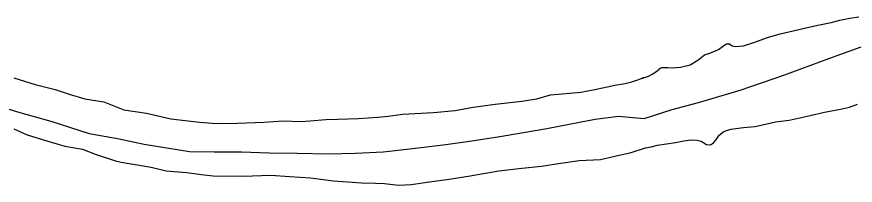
# Model space of a CAD drawing. Extents: x -939622 to -934222, y 1383701 to 1385301.
# Drawn here: x -936415.85 to -936405.65, y 1384886.52 to 1384888.57 of the extents above; entities that cross this region are included whole.
import ezdxf

# ---------------------------------------------------------------- set-up
doc = ezdxf.new("R2010")
doc.units = 0
doc.layers.add('Level 2', color=7, linetype='Continuous')
doc.layers.add('Level 9', color=7, linetype='Continuous')

msp = doc.modelspace()

# ---------------------------------------------------------------- linework, layer by layer
at = {"layer": 'Level 2'}
for points in [[(-936408.221, 1384887.327), (-936407.878, 1384887.437), (-936407.558, 1384887.523), (-936407.05, 1384887.675), (-936406.519, 1384887.857), (-936405.973, 1384888.057), (-936405.579, 1384888.201)], [(-936408.221, 1384887.327), (-936407.878, 1384887.437), (-936407.558, 1384887.523), (-936407.05, 1384887.675), (-936406.519, 1384887.857), (-936405.973, 1384888.057), (-936405.579, 1384888.201)], [(-936416.25, 1384887.535), (-936415.843, 1384887.411), (-936415.438, 1384887.294), (-936414.97, 1384887.145), (-936414.624, 1384887.083), (-936414.301, 1384887.015), (-936413.748, 1384886.928), (-936413.448, 1384886.92), (-936413.118, 1384886.921), (-936412.781, 1384886.908), (-936412.44, 1384886.906), (-936412.061, 1384886.896), (-936411.729, 1384886.904), (-936411.393, 1384886.92), (-936411.07, 1384886.957), (-936410.63, 1384887.012), (-936410.316, 1384887.058), (-936409.973, 1384887.108), (-936409.713, 1384887.153), (-936409.402, 1384887.205)], [(-936416.25, 1384887.535), (-936415.843, 1384887.411), (-936415.438, 1384887.294), (-936414.97, 1384887.145), (-936414.624, 1384887.083), (-936414.301, 1384887.015), (-936413.748, 1384886.928), (-936413.448, 1384886.92), (-936413.118, 1384886.921), (-936412.781, 1384886.908), (-936412.44, 1384886.906), (-936412.061, 1384886.896), (-936411.729, 1384886.904), (-936411.393, 1384886.92), (-936411.07, 1384886.957), (-936410.63, 1384887.012), (-936410.316, 1384887.058), (-936409.973, 1384887.108), (-936409.713, 1384887.153), (-936409.402, 1384887.205)], [(-936409.402, 1384887.205), (-936409.005, 1384887.283), (-936408.814, 1384887.32), (-936408.532, 1384887.357), (-936408.221, 1384887.327)], [(-936409.402, 1384887.205), (-936409.005, 1384887.283), (-936408.814, 1384887.32), (-936408.532, 1384887.357), (-936408.221, 1384887.327)]]:
    msp.add_lwpolyline(points, dxfattribs=at)
at = {"layer": 'Level 9'}
for points in [[(-936408.239, 1384887.829), (-936408.203, 1384887.833), (-936408.168, 1384887.845), (-936408.114, 1384887.873), (-936408.063, 1384887.907), (-936408.028, 1384887.938), (-936408.004, 1384887.95), (-936407.932, 1384887.948), (-936407.875, 1384887.943), (-936407.776, 1384887.953), (-936407.66, 1384887.982), (-936407.568, 1384888.037), (-936407.484, 1384888.102), (-936407.419, 1384888.124), (-936407.317, 1384888.17), (-936407.249, 1384888.216), (-936407.216, 1384888.238), (-936407.183, 1384888.238), (-936407.15, 1384888.212), (-936407.111, 1384888.203), (-936407.012, 1384888.214), (-936406.884, 1384888.254), (-936406.72, 1384888.314), (-936406.564, 1384888.358), (-936406.409, 1384888.396), (-936406.254, 1384888.432), (-936406.086, 1384888.47), (-936405.946, 1384888.496), (-936405.841, 1384888.525), (-936405.718, 1384888.551), (-936405.608, 1384888.567)], [(-936408.239, 1384887.829), (-936408.203, 1384887.833), (-936408.168, 1384887.845), (-936408.114, 1384887.873), (-936408.063, 1384887.907), (-936408.028, 1384887.938), (-936408.004, 1384887.95), (-936407.932, 1384887.948), (-936407.875, 1384887.943), (-936407.776, 1384887.953), (-936407.66, 1384887.982), (-936407.568, 1384888.037), (-936407.484, 1384888.102), (-936407.419, 1384888.124), (-936407.317, 1384888.17), (-936407.249, 1384888.216), (-936407.216, 1384888.238), (-936407.183, 1384888.238), (-936407.15, 1384888.212), (-936407.111, 1384888.203), (-936407.012, 1384888.214), (-936406.884, 1384888.254), (-936406.72, 1384888.314), (-936406.564, 1384888.358), (-936406.409, 1384888.396), (-936406.254, 1384888.432), (-936406.086, 1384888.47), (-936405.946, 1384888.496), (-936405.841, 1384888.525), (-936405.718, 1384888.551), (-936405.608, 1384888.567)], [(-936415.885, 1384887.823), (-936415.625, 1384887.741), (-936415.384, 1384887.68), (-936415.214, 1384887.624), (-936415.021, 1384887.568), (-936414.792, 1384887.531), (-936414.547, 1384887.434), (-936414.274, 1384887.392), (-936413.975, 1384887.323), (-936413.629, 1384887.283), (-936413.416, 1384887.267), (-936413.164, 1384887.272), (-936412.847, 1384887.282), (-936412.61, 1384887.299), (-936412.397, 1384887.292), (-936412.28, 1384887.301), (-936412.092, 1384887.317), (-936411.945, 1384887.32), (-936411.696, 1384887.329), (-936411.459, 1384887.343), (-936411.334, 1384887.358), (-936411.157, 1384887.38), (-936410.78, 1384887.403), (-936410.519, 1384887.427), (-936410.298, 1384887.468), (-936410.032, 1384887.504), (-936409.709, 1384887.541), (-936409.524, 1384887.569), (-936409.36, 1384887.615), (-936408.989, 1384887.65), (-936408.818, 1384887.681), (-936408.577, 1384887.732)], [(-936415.885, 1384887.823), (-936415.625, 1384887.741), (-936415.384, 1384887.68), (-936415.214, 1384887.624), (-936415.021, 1384887.568), (-936414.792, 1384887.531), (-936414.547, 1384887.434), (-936414.274, 1384887.392), (-936413.975, 1384887.323), (-936413.629, 1384887.283), (-936413.416, 1384887.267), (-936413.164, 1384887.272), (-936412.847, 1384887.282), (-936412.61, 1384887.299), (-936412.397, 1384887.292), (-936412.28, 1384887.301), (-936412.092, 1384887.317), (-936411.945, 1384887.32), (-936411.696, 1384887.329), (-936411.459, 1384887.343), (-936411.334, 1384887.358), (-936411.157, 1384887.38), (-936410.78, 1384887.403), (-936410.519, 1384887.427), (-936410.298, 1384887.468), (-936410.032, 1384887.504), (-936409.709, 1384887.541), (-936409.524, 1384887.569), (-936409.36, 1384887.615), (-936408.989, 1384887.65), (-936408.818, 1384887.681), (-936408.577, 1384887.732)], [(-936408.577, 1384887.732), (-936408.451, 1384887.756), (-936408.371, 1384887.775), (-936408.203, 1384887.833)], [(-936408.577, 1384887.732), (-936408.451, 1384887.756), (-936408.371, 1384887.775), (-936408.203, 1384887.833)], [(-936408.205, 1384886.97), (-936408.136, 1384886.983), (-936408.058, 1384887.002), (-936407.947, 1384887.018), (-936407.837, 1384887.035), (-936407.738, 1384887.058), (-936407.651, 1384887.068), (-936407.576, 1384887.066), (-936407.525, 1384887.051), (-936407.504, 1384887.04), (-936407.462, 1384887.013), (-936407.411, 1384887.008), (-936407.378, 1384887.033), (-936407.348, 1384887.063), (-936407.307, 1384887.127), (-936407.251, 1384887.17), (-936407.167, 1384887.198), (-936407.012, 1384887.218), (-936406.874, 1384887.232), (-936406.742, 1384887.258), (-936406.623, 1384887.287), (-936406.455, 1384887.307), (-936406.201, 1384887.365), (-936406.025, 1384887.406), (-936405.833, 1384887.442), (-936405.723, 1384887.468), (-936405.624, 1384887.502)], [(-936408.205, 1384886.97), (-936408.136, 1384886.983), (-936408.058, 1384887.002), (-936407.947, 1384887.018), (-936407.837, 1384887.035), (-936407.738, 1384887.058), (-936407.651, 1384887.068), (-936407.576, 1384887.066), (-936407.525, 1384887.051), (-936407.504, 1384887.04), (-936407.462, 1384887.013), (-936407.411, 1384887.008), (-936407.378, 1384887.033), (-936407.348, 1384887.063), (-936407.307, 1384887.127), (-936407.251, 1384887.17), (-936407.167, 1384887.198), (-936407.012, 1384887.218), (-936406.874, 1384887.232), (-936406.742, 1384887.258), (-936406.623, 1384887.287), (-936406.455, 1384887.307), (-936406.201, 1384887.365), (-936406.025, 1384887.406), (-936405.833, 1384887.442), (-936405.723, 1384887.468), (-936405.624, 1384887.502)], [(-936415.886, 1384887.203), (-936415.726, 1384887.131), (-936415.484, 1384887.055)], [(-936415.886, 1384887.203), (-936415.726, 1384887.131), (-936415.484, 1384887.055)], [(-936415.484, 1384887.055), (-936415.267, 1384886.991), (-936415.05, 1384886.954), (-936414.886, 1384886.888), (-936414.648, 1384886.812), (-936414.582, 1384886.795), (-936414.214, 1384886.734), (-936414.033, 1384886.69), (-936413.787, 1384886.669), (-936413.573, 1384886.643), (-936413.462, 1384886.631), (-936413.096, 1384886.627), (-936412.761, 1384886.637), (-936412.529, 1384886.621), (-936412.277, 1384886.606), (-936411.997, 1384886.57), (-936411.658, 1384886.544), (-936411.487, 1384886.539), (-936411.379, 1384886.535), (-936411.207, 1384886.515), (-936411.055, 1384886.524), (-936410.83, 1384886.556), (-936410.591, 1384886.589), (-936410.337, 1384886.631), (-936409.988, 1384886.689), (-936409.706, 1384886.723), (-936409.467, 1384886.746), (-936409.261, 1384886.778), (-936409.01, 1384886.816), (-936408.752, 1384886.828), (-936408.576, 1384886.868), (-936408.376, 1384886.915), (-936408.205, 1384886.97)], [(-936415.484, 1384887.055), (-936415.267, 1384886.991), (-936415.05, 1384886.954), (-936414.886, 1384886.888), (-936414.648, 1384886.812), (-936414.582, 1384886.795), (-936414.214, 1384886.734), (-936414.033, 1384886.69), (-936413.787, 1384886.669), (-936413.573, 1384886.643), (-936413.462, 1384886.631), (-936413.096, 1384886.627), (-936412.761, 1384886.637), (-936412.529, 1384886.621), (-936412.277, 1384886.606), (-936411.997, 1384886.57), (-936411.658, 1384886.544), (-936411.487, 1384886.539), (-936411.379, 1384886.535), (-936411.207, 1384886.515), (-936411.055, 1384886.524), (-936410.83, 1384886.556), (-936410.591, 1384886.589), (-936410.337, 1384886.631), (-936409.988, 1384886.689), (-936409.706, 1384886.723), (-936409.467, 1384886.746), (-936409.261, 1384886.778), (-936409.01, 1384886.816), (-936408.752, 1384886.828), (-936408.576, 1384886.868), (-936408.376, 1384886.915), (-936408.205, 1384886.97)]]:
    msp.add_lwpolyline(points, dxfattribs=at)

doc.saveas('drawing.dxf')
